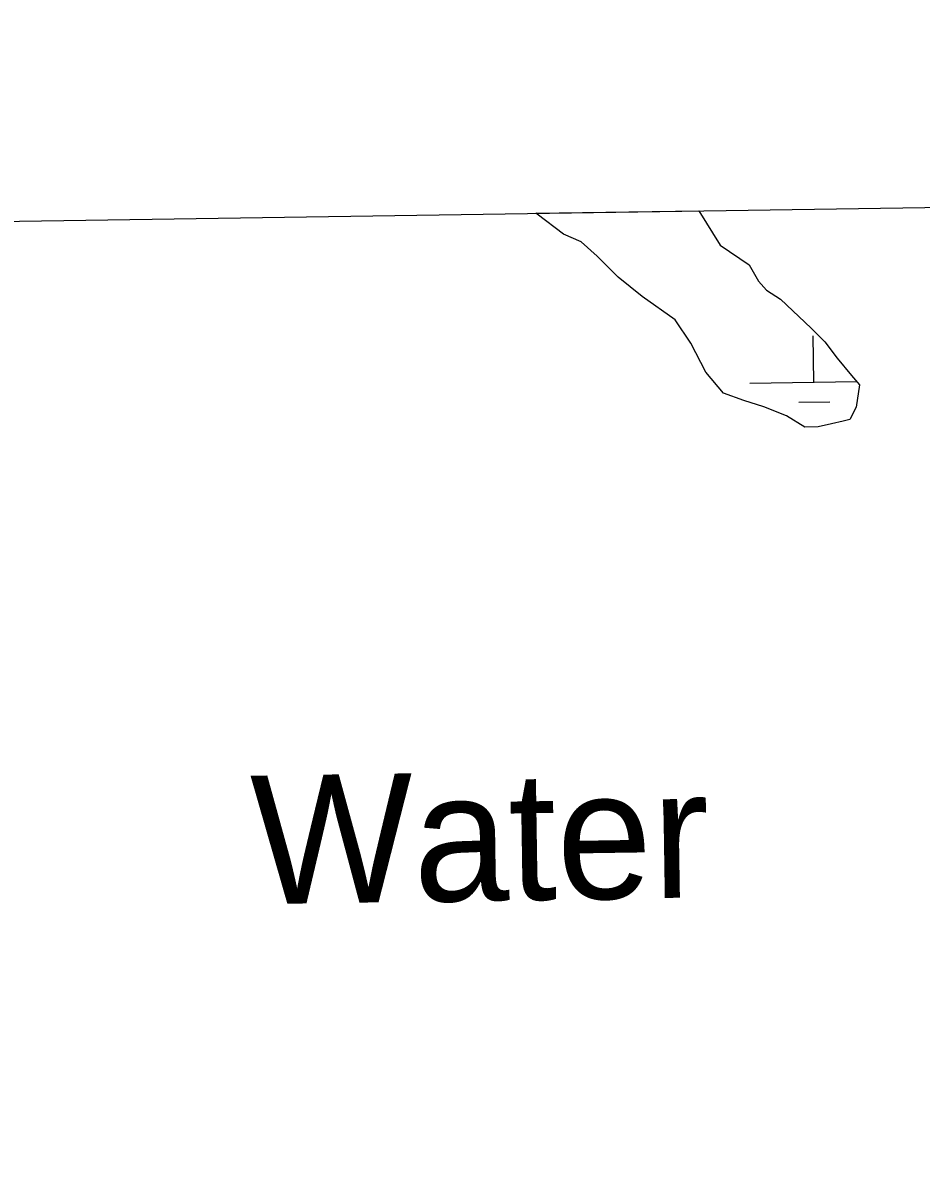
# Model space of a CAD drawing. Extents: x 3807117 to 3845308, y 337856 to 363736.
# Drawn here: x 3832617 to 3833316, y 361055 to 361939 of the extents above; entities that cross this region are included whole.
import ezdxf

# ---------------------------------------------------------------- set-up
doc = ezdxf.new("R2010")
doc.units = 0
for name, color, linetype in [('V-GRID-FRAM', 7, 'Continuous'), ('V-RIVR-IDEN', 7, 'Continuous'), ('V-TOPO-SHOR', 7, 'Continuous'), ('V-WETL-SWMP', 7, 'Continuous')]:
    doc.layers.add(name, color=color, linetype=linetype)

msp = doc.modelspace()

# ---------------------------------------------------------------- linework, layer by layer
at = {"layer": 'V-GRID-FRAM'}
msp.add_lwpolyline([(3811100.574, 361461.863), (3842914.159, 361938.502), (3843194.474, 343758.273), (3811365.024, 343281.396), (3811100.574, 361461.863)], dxfattribs=at)
at = {"layer": 'V-TOPO-SHOR'}
for p, q in [((3833017.355011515, 361789.4224930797), (3833016.2799163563, 361790.2095271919)), ((3833037.880139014, 361774.04605009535), (3833017.355011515, 361789.42249307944)), ((3833143.07745798, 361792.1092393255), (3833159.5698753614, 361765.4445289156)), ((3833051.665643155, 361768.0439078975), (3833037.880139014, 361774.04605009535)), ((3833064.1013193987, 361756.8379252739), (3833051.665643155, 361768.0439078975)), ((3833159.5698753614, 361765.4445289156), (3833182.1458393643, 361750.06464896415)), ((3833080.384587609, 361740.4772375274), (3833064.1013193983, 361756.8379252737)), ((3833182.1458393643, 361750.06464896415), (3833189.4014588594, 361737.39228512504)), ((3833099.012958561, 361725.55476991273), (3833080.384587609, 361740.4772375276)), ((3833189.4014588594, 361737.39228512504), (3833195.6366575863, 361730.3735439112)), ((3833124.7742212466, 361707.39695307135), (3833099.012958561, 361725.55476991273)), ((3833195.6366575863, 361730.3735439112), (3833206.5997781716, 361723.4007354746)), ((3833206.5997781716, 361723.4007354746), (3833230.525148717, 361700.97838753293)), ((3833136.8292012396, 361689.1085163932), (3833124.774221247, 361707.39695307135)), ((3833230.525148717, 361700.97838753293), (3833241.0630711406, 361690.22538461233)), ((3833148.4667692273, 361666.5671341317), (3833136.8292012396, 361689.1085163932)), ((3833241.0630711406, 361690.22538461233), (3833250.6811531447, 361677.57598967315)), ((3833250.6811531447, 361677.57598967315), (3833261.7302840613, 361663.996672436)), ((3833162.387573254, 361650.1844748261), (3833148.4667692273, 361666.5671341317)), ((3833261.7302840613, 361663.996672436), (3833268.178445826, 361656.86587250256)), ((3833268.178445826, 361656.86587250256), (3833265.5695896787, 361639.3789367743)), ((3833178.057261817, 361644.6718597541), (3833162.387573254, 361650.18447482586)), ((3833193.7211637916, 361639.63099509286), (3833178.057261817, 361644.6718597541)), ((3833211.299180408, 361632.7219011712), (3833193.7211637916, 361639.63099509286)), ((3833265.5695896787, 361639.3789367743), (3833260.4939003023, 361629.8917911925)), ((3833225.5948957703, 361623.8924489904), (3833211.299180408, 361632.7219011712)), ((3833255.31384188, 361628.4264073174), (3833246.358630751, 361626.45272393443)), ((3833260.4939003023, 361629.8917911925), (3833255.31384188, 361628.4264073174)), ((3833235.991730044, 361623.99271092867), (3833225.5948957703, 361623.8924489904)), ((3833246.358630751, 361626.45272393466), (3833235.991730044, 361623.99271092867))]:
    msp.add_line(p, q, dxfattribs=at)
at = {"layer": 'V-WETL-SWMP'}
for p, q in [((3833016.2799163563, 361790.2095271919), (3833143.07745798, 361792.1092393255)), ((3833017.355011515, 361789.4224930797), (3833016.2799163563, 361790.2095271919)), ((3833037.880139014, 361774.04605009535), (3833017.355011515, 361789.42249307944)), ((3833143.07745798, 361792.1092393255), (3833159.5698753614, 361765.4445289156)), ((3833051.665643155, 361768.0439078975), (3833037.880139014, 361774.04605009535)), ((3833064.1013193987, 361756.8379252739), (3833051.665643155, 361768.0439078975)), ((3833159.5698753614, 361765.4445289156), (3833182.1458393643, 361750.06464896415)), ((3833080.384587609, 361740.4772375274), (3833064.1013193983, 361756.8379252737)), ((3833182.1458393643, 361750.06464896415), (3833189.4014588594, 361737.39228512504)), ((3833099.012958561, 361725.55476991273), (3833080.384587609, 361740.4772375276)), ((3833189.4014588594, 361737.39228512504), (3833195.6366575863, 361730.3735439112)), ((3833124.7742212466, 361707.39695307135), (3833099.012958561, 361725.55476991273)), ((3833195.6366575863, 361730.3735439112), (3833206.5997781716, 361723.4007354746)), ((3833206.5997781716, 361723.4007354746), (3833230.525148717, 361700.97838753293)), ((3833136.8292012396, 361689.1085163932), (3833124.774221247, 361707.39695307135)), ((3833230.525148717, 361700.97838753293), (3833241.0630711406, 361690.22538461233)), ((3833148.4667692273, 361666.5671341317), (3833136.8292012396, 361689.1085163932)), ((3833232.636945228, 361658.8848956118), (3833232.037170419, 361694.8329514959)), ((3833241.0630711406, 361690.22538461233), (3833250.6811531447, 361677.57598967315)), ((3833250.6811531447, 361677.57598967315), (3833261.7302840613, 361663.996672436)), ((3833162.387573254, 361650.1844748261), (3833148.4667692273, 361666.5671341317)), ((3833261.7302840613, 361663.996672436), (3833268.178445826, 361656.86587250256)), ((3833182.670241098, 361658.1362844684), (3833265.9020322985, 361659.3832797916)), ((3833268.178445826, 361656.86587250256), (3833265.5695896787, 361639.3789367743)), ((3833178.057261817, 361644.6718597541), (3833162.387573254, 361650.18447482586)), ((3833193.7211637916, 361639.63099509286), (3833178.057261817, 361644.6718597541)), ((3833211.299180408, 361632.7219011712), (3833193.7211637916, 361639.63099509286)), ((3833220.902023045, 361643.2964942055), (3833244.886041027, 361643.65582755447)), ((3833265.5695896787, 361639.3789367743), (3833260.4939003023, 361629.8917911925)), ((3833225.5948957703, 361623.8924489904), (3833211.299180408, 361632.7219011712)), ((3833255.31384188, 361628.4264073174), (3833246.358630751, 361626.45272393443)), ((3833260.4939003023, 361629.8917911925), (3833255.31384188, 361628.4264073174)), ((3833235.991730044, 361623.99271092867), (3833225.5948957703, 361623.8924489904)), ((3833246.358630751, 361626.45272393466), (3833235.991730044, 361623.99271092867))]:
    msp.add_line(p, q, dxfattribs=at)

# ---------------------------------------------------------------- texts
at = {"layer": 'V-RIVR-IDEN'}
msp.add_text('Water', height=99.99980199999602, rotation=0.8756333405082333, dxfattribs=at).set_placement((3832795.27056803, 361252.6420620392))

doc.saveas('drawing.dxf')
